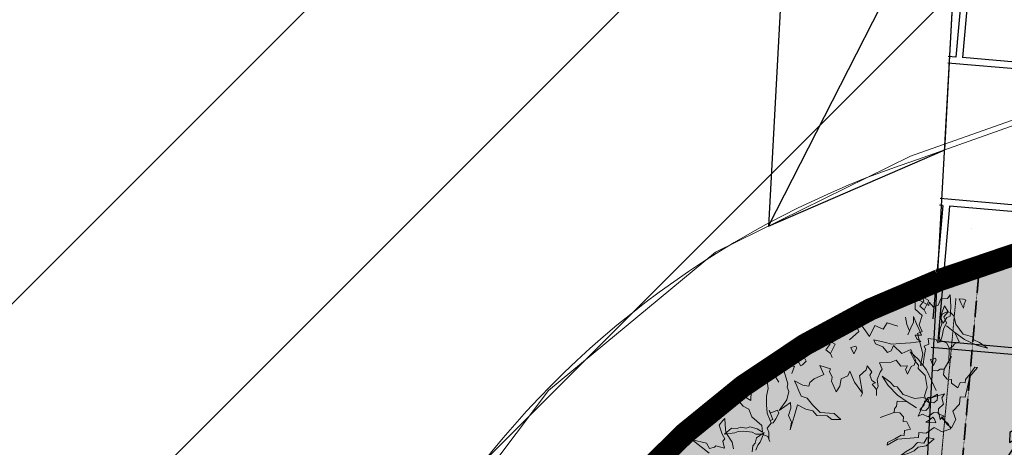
# Model space of a CAD drawing. Extents: x -1000932 to 2054797, y 285738 to 764020.
# Tile 508 of 656: x 296046 to 307107, y 580724 to 585529. Entities that reach past the tile are written whole.
import ezdxf

# ---------------------------------------------------------------- set-up
doc = ezdxf.new("R2010")
doc.units = 0
doc.header["$MEASUREMENT"] = 0
doc.linetypes.add('DASHDOT', pattern=[1, 0.5, -0.25, 0, -0.25])
doc.linetypes.add('DASHED', pattern=[0.75, 0.5, -0.25])
doc.layers.get('0').update_dxf_attribs({"color": 1, "linetype": 'CONTINUOUS'})
for name, color, linetype in [('--schets pp', 1, 'CONTINUOUS'), ('-boom', 8, 'CONTINUOUS'), ('-boom beschermd', 82, 'CONTINUOUS'), ('A-0010--', 4, 'CONTINUOUS'), ('A-0900-TERREIN', 14, 'CONTINUOUS')]:
    doc.layers.add(name, color=color, linetype=linetype)
doc.layers.add('V00', color=7, linetype='CONTINUOUS', lineweight=0)

# ---------------------------------------------------------------- blocks, each defined once
blk = doc.blocks.new('eigendomssituatie')
at = {"layer": '--schets pp', "linetype": 'Continuous', "transparency": 33554495}
h = blk.add_hatch(color=72, dxfattribs=at)
h.dxf.hatch_style = 1
edge = h.paths.add_edge_path()
edge.add_line((-4176.73854586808, 36691.06924980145), (18463.26145401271, 34709.06924984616))
edge.add_arc((17095.50999903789, 29904.28082499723), 4995.671711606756, -8.030102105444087, 74.11024197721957, ccw=False)
edge.add_line((22042.19821628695, 29206.41871005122), (21519.26145413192, 23075.06924982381))
edge.add_line((21519.26145413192, 23075.06924982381), (20841.66028853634, 15037.05444403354))
edge.add_line((20841.66028853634, 15037.05444403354), (9221.227534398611, 16016.65189056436))
edge.add_line((9221.227534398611, 16016.65189056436), (-3884.161830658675, 17236.71420983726))
edge.add_line((-3884.161830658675, 17236.71420983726), (-5436.461187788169, 504.3732174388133))
edge.add_line((-5436.461187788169, 504.3732174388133), (0.01009560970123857, -0.01570527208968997))
edge.add_line((0.01009560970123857, -0.01570527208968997), (-2500.443734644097, -26949.25618684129))
edge.add_line((-2500.443734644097, -26949.25618684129), (-6846.575806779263, -26546.03876589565))
edge.add_line((-6846.575806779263, -26546.03876589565), (-6942.65260836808, -27581.58700016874))
edge.add_line((-6942.65260836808, -27581.58700016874), (-9441.92006868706, -27349.73178386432))
edge.add_line((-9441.92006868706, -27349.73178386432), (-9345.841399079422, -26314.14745333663))
edge.add_line((-9345.841399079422, -26314.14745333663), (-13692.1799018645, -25910.91512983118))
edge.add_line((-13692.1799018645, -25910.91512983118), (-13547.04518649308, -23805.32137516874))
edge.add_line((-13547.04518649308, -23805.32137516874), (-35801.37771154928, -21685.47999814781))
edge.add_line((-35801.37771154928, -21685.47999814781), (-39085.49633917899, -21480.62403194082))
edge.add_line((-39085.49633917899, -21480.62403194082), (-35449.19473665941, 20057.36991770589))
edge.add_line((-35449.19473665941, 20057.36991770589), (-40995.94876814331, 20385.16075669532))
edge.add_line((-40995.94876814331, 20385.16075669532), (-40395.08653578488, 23168.33528979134))
edge.add_arc((-32072.55263851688, 19913.76534113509), 8936.262978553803, 110.35386289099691, 158.6417595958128, ccw=False)
edge.add_line((-35180.73854598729, 28292.06924983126), (-16026.04323336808, 34806.76749201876))
edge.add_arc((-6099.484764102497, 10583.2012472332), 26178.57377053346, 85.78798549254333, 112.28329390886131, ccw=False)
at = {"layer": '--schets pp', "color": 72, "linetype": 'Continuous', "const_width": 250}
blk.add_lwpolyline([(-4176.73854586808, 36691.06924980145), (18463.26145401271, 34709.06924984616, -0.3745828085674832), (22042.19821628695, 29206.41871005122), (21519.26145413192, 23075.06924982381), (20841.66028853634, 15037.05444403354), (9221.227534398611, 16016.65189056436), (-3884.161830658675, 17236.71420983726), (-5436.461187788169, 504.3732174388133), (0.01009560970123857, -0.01570527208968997), (-2500.443734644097, -26949.25618684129), (-6846.575806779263, -26546.03876589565), (-6942.65260836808, -27581.58700016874), (-9441.92006868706, -27349.73178386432), (-9345.841399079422, -26314.14745333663), (-13692.1799018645, -25910.91512983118), (-13547.04518649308, -23805.32137516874), (-35801.37771154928, -21685.47999814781), (-39085.49633917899, -21480.62403194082), (-35449.19473665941, 20057.36991770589), (-40995.94876814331, 20385.16075669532), (-40395.08653578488, 23168.33528979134, -0.2138698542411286), (-35180.73854598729, 28292.06924983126), (-16026.04323336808, 34806.76749201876, -0.1161253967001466)], format="xyb", close=True, dxfattribs=at)
blk = doc.blocks.new('nieuwe bomen')
at = {"layer": '-boom beschermd', "linetype": 'Continuous', "true_color": 0xd5bf15, "transparency": 33554559}
h = blk.add_hatch(color=52, dxfattribs=at)
h.dxf.hatch_style = 1
h.paths.add_polyline_path([(2240.141075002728, 1374.766463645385), (2146.682121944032, 1534.056125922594), (2181.519351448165, 1631.045440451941), (2095.917912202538, 1672.609482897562), (1934.719123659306, 1577.977185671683), (1832.328912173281, 1517.874499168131), (1638.855365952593, 1404.301295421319), (1657.686024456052, 1476.504264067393), (1771.432777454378, 1543.341232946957), (1651.219506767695, 1748.129382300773), (1731.645532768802, 1871.831033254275), (1778.392115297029, 1792.229360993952), (1894.065031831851, 1860.110946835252), (1933.653675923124, 1975.169062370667), (1846.796372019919, 2123.085103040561), (1767.132160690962, 2076.341741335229), (1666.942831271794, 2246.987987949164), (1379.934805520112, 2444.611185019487), (1306.472365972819, 2569.766456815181), (1169.873849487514, 2489.639101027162), (844.5268539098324, 2650.628845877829), (741.234987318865, 2824.553776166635), (644.213260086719, 2655.331512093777), (427.2188535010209, 2905.186350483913), (407.8961862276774, 2828.68866730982), (480.0289215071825, 2705.808017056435), (656.815061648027, 2555.612111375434), (475.5552824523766, 2369.160615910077), (367.5066993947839, 2532.626519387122), (121.3562126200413, 2587.048410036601), (98.06576855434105, 2757.006413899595), (-38.46982344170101, 2676.840683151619), (-249.7553960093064, 2828.220939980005), (-308.1654745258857, 2997.497008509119), (-354.9713324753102, 3077.16053464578), (-946.667514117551, 2729.801284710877), (-906.5883834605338, 2661.517821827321), (-792.7790485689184, 2728.347663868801), (-776.1916387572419, 2569.746544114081), (-928.0936730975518, 2541.806113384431), (-1029.189389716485, 2344.748450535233), (-1517.74067203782, 2134.387594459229), (-1512.329084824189, 2229.421383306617), (-1341.616692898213, 2329.634876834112), (-1440.57784236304, 2393.960073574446), (-1315.360074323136, 2467.423198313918), (-1441.07545576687, 2577.239070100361), (-1600.40353582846, 2483.721098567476), (-1673.901557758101, 2608.915045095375), (-1864.634544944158, 2357.613609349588), (-1898.371300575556, 2177.709501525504), (-2013.921585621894, 2097.930107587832), (-1924.599891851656, 2039.85898357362), (-2095.27747223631, 1939.677123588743), (-2096.770641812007, 1829.302558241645), (-1958.169074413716, 1910.944152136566), (-2167.131348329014, 1601.712823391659), (-2107.028276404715, 1499.28745776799), (-2425.625418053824, 1312.213096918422), (-2629.748889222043, 1268.910172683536), (-2730.887056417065, 1102.447633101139), (-2687.611474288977, 898.3238621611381), (-2535.204357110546, 743.0166301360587), (-2626.248974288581, 689.5777892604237), (-2661.040189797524, 562.0246424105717), (-2922.734617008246, 408.3651811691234), (-2708.701920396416, -242.6399843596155), (-2588.630274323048, -342.9390319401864), (-2514.872299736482, -207.8644873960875), (-2407.991054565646, -389.9224308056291), (-2221.322100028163, -499.4450460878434), (-2475.123859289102, -770.8297417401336), (-2478.239149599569, -1007.253103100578), (-2341.545247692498, -1003.168333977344), (-2423.181575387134, -1318.629152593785), (-1959.918396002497, -1045.783964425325), (-2120.690183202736, -1378.183681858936), (-1954.502042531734, -1458.569703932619), (-1995.926428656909, -1690.881553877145), (-1879.03513097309, -1889.479187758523), (-1552.389413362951, -1855.372657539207), (-1320.192255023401, -1878.140929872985), (-1349.123504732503, -2063.437991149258), (-1591.288126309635, -2067.92125562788), (-1378.915912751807, -2221.141272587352), (-1353.618822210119, -2420.555610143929), (-1184.430145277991, -2474.250883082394), (-1006.358195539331, -2308.452764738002), (-932.8954133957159, -2433.639284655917), (-737.5511586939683, -2318.951755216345), (-638.6248207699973, -2383.30858549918), (-467.8850867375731, -2283.094792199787), (-569.0541594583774, -2449.58892250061), (-638.7877225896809, -2643.521321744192), (-275.3988389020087, -2506.685487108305), (-221.9948095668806, -2597.761737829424), (-96.80472623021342, -2524.267664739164), (-23.1128969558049, -2389.217284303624), (215.1559547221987, -2325.851315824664), (295.5119293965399, -2202.173871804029), (444.7190316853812, -2221.672086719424), (435.5481258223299, -2551.753402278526), (872.1380053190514, -2246.143979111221), (973.8677015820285, -2262.975032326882), (1045.584046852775, -2098.460163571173), (1287.745105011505, -2094.008190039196), (1207.618091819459, -1957.440921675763), (1320.136664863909, -1784.282902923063), (1462.563899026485, -1761.899804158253), (1516.235350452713, -1592.676230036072), (1623.116595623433, -1774.734173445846), (1888.83187087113, -1679.963857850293), (1987.994297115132, -1484.013393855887), (2034.765343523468, -1563.708553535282), (2129.239022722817, -1385.84182941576), (2078.980470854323, -1261.697857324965), (2287.321842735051, -1185.870174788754), (2158.631930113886, -680.039676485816), (2261.060859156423, -619.9053136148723), (2334.527204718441, -745.060542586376), (2534.143883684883, -369.7948894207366), (2326.29700600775, -16.83356961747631), (2218.516478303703, 260.4311739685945), (2567.790882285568, 127.5726252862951), (2496.10785023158, 350.5345326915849), (2341.264198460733, 546.7159466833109), (2554.470749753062, 503.746077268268), (2387.661646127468, 941.138933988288), (2490.055677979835, 1001.249475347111)])
at = {"layer": '-boom beschermd', "color": 52, "linetype": 'Continuous', "true_color": 0xd5bf15}
blk.add_lwpolyline([(2240.141075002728, 1374.766463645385), (2146.682121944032, 1534.056125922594), (2181.519351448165, 1631.045440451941), (2095.917912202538, 1672.609482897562), (1934.719123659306, 1577.977185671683), (1832.328912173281, 1517.874499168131), (1638.855365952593, 1404.301295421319), (1657.686024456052, 1476.504264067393), (1771.432777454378, 1543.341232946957), (1651.219506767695, 1748.129382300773), (1731.645532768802, 1871.831033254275), (1778.392115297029, 1792.229360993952), (1894.065031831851, 1860.110946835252), (1933.653675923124, 1975.169062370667), (1846.796372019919, 2123.085103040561), (1767.132160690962, 2076.341741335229), (1666.942831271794, 2246.987987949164), (1379.934805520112, 2444.611185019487), (1306.472365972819, 2569.766456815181), (1169.873849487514, 2489.639101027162), (844.5268539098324, 2650.628845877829), (741.234987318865, 2824.553776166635), (644.213260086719, 2655.331512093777), (427.2188535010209, 2905.186350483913), (407.8961862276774, 2828.68866730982), (480.0289215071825, 2705.808017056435), (656.815061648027, 2555.612111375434), (475.5552824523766, 2369.160615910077), (367.5066993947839, 2532.626519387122), (121.3562126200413, 2587.048410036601), (98.06576855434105, 2757.006413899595), (-38.46982344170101, 2676.840683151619), (-249.7553960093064, 2828.220939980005), (-308.1654745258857, 2997.497008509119), (-354.9713324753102, 3077.16053464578), (-946.667514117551, 2729.801284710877), (-906.5883834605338, 2661.517821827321), (-792.7790485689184, 2728.347663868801), (-776.1916387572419, 2569.746544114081), (-928.0936730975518, 2541.806113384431), (-1029.189389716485, 2344.748450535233), (-1517.74067203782, 2134.387594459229), (-1512.329084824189, 2229.421383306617), (-1341.616692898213, 2329.634876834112), (-1440.57784236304, 2393.960073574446), (-1315.360074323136, 2467.423198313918), (-1441.07545576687, 2577.239070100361), (-1600.40353582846, 2483.721098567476), (-1673.901557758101, 2608.915045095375), (-1864.634544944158, 2357.613609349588), (-1898.371300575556, 2177.709501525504), (-2013.921585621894, 2097.930107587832), (-1924.599891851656, 2039.85898357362), (-2095.27747223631, 1939.677123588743), (-2096.770641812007, 1829.302558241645), (-1958.169074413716, 1910.944152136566), (-2167.131348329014, 1601.712823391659), (-2107.028276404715, 1499.28745776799), (-2425.625418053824, 1312.213096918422), (-2629.748889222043, 1268.910172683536), (-2730.887056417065, 1102.447633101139), (-2687.611474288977, 898.3238621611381), (-2535.204357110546, 743.0166301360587), (-2626.248974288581, 689.5777892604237), (-2661.040189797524, 562.0246424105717), (-2922.734617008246, 408.3651811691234), (-2708.701920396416, -242.6399843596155), (-2588.630274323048, -342.9390319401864), (-2514.872299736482, -207.8644873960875), (-2407.991054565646, -389.9224308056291), (-2221.322100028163, -499.4450460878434), (-2475.123859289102, -770.8297417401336), (-2478.239149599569, -1007.253103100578), (-2341.545247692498, -1003.168333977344), (-2423.181575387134, -1318.629152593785), (-1959.918396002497, -1045.783964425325), (-2120.690183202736, -1378.183681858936), (-1954.502042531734, -1458.569703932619), (-1995.926428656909, -1690.881553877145), (-1879.03513097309, -1889.479187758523), (-1552.389413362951, -1855.372657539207), (-1320.192255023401, -1878.140929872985), (-1349.123504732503, -2063.437991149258), (-1591.288126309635, -2067.92125562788), (-1378.915912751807, -2221.141272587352), (-1353.618822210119, -2420.555610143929), (-1184.430145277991, -2474.250883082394), (-1006.358195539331, -2308.452764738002), (-932.8954133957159, -2433.639284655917), (-737.5511586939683, -2318.951755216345), (-638.6248207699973, -2383.30858549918), (-467.8850867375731, -2283.094792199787), (-569.0541594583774, -2449.58892250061), (-638.7877225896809, -2643.521321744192), (-275.3988389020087, -2506.685487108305), (-221.9948095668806, -2597.761737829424), (-96.80472623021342, -2524.267664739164), (-23.1128969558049, -2389.217284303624), (215.1559547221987, -2325.851315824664), (295.5119293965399, -2202.173871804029), (444.7190316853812, -2221.672086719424), (435.5481258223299, -2551.753402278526), (872.1380053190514, -2246.143979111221), (973.8677015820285, -2262.975032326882), (1045.584046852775, -2098.460163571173), (1287.745105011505, -2094.008190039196), (1207.618091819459, -1957.440921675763), (1320.136664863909, -1784.282902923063), (1462.563899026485, -1761.899804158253), (1516.235350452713, -1592.676230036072), (1623.116595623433, -1774.734173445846), (1888.83187087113, -1679.963857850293), (1987.994297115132, -1484.013393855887), (2034.765343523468, -1563.708553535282), (2129.239022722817, -1385.84182941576), (2078.980470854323, -1261.697857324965), (2287.321842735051, -1185.870174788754), (2158.631930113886, -680.039676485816), (2261.060859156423, -619.9053136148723), (2334.527204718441, -745.060542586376), (2534.143883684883, -369.7948894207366), (2326.29700600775, -16.83356961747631), (2218.516478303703, 260.4311739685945), (2567.790882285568, 127.5726252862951), (2496.10785023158, 350.5345326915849), (2341.264198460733, 546.7159466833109), (2554.470749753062, 503.746077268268), (2387.661646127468, 941.138933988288), (2490.055677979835, 1001.249475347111)], close=True, dxfattribs=at)
blk.add_lwpolyline([(0, 0), (-162.9241695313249, 195.9990656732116)], dxfattribs=at)
blk.add_circle((0, 0), 254.8723577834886, dxfattribs=at)

msp = doc.modelspace()

# ---------------------------------------------------------------- hatches: boundary and pattern name
at = {"layer": '--schets pp', "linetype": 'Continuous'}
h = msp.add_hatch(dxfattribs=at)
h.set_pattern_fill('ANSI31', color=241, scale=20000)
h.set_pattern_definition([(45, (0, 0), (-1767.766952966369, 1767.766952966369), [])])
edge = h.paths.add_edge_path()
edge.add_line((355804.7511520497, 599424.8507344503), (354111.3177823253, 580081.0911526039))
edge.add_line((354111.3177823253, 580081.0911526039), (361601.6670026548, 579453.9825543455))
edge.add_line((361601.6670026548, 579453.9825543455), (354729.8815622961, 500066.6636393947))
edge.add_line((354729.8815622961, 500066.6636393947), (345617.5396752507, 493354.47228252))
edge.add_line((345617.5396752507, 493354.47228252), (344373.9413207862, 482143.6864718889))
edge.add_line((344373.9413207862, 482143.6864718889), (343887.1058944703, 482209.9640236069))
edge.add_line((343887.1058944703, 482209.9640236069), (340754.5433487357, 459200.0250188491))
edge.add_line((340754.5433487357, 459200.0250188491), (314922.2949527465, 465342.6042660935))
edge.add_line((314922.2949527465, 465342.6042660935), (318240.7456150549, 486994.8467683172))
edge.add_line((318240.7456150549, 486994.8467683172), (286025.0114112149, 493299.4517478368))
edge.add_line((286025.0114112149, 493299.4517478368), (290594.9185933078, 575452.4547945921))
edge.add_arc((309231.8188555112, 574415.7440086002), 18665.71243315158, 106.97638786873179, 176.8161014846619, ccw=False)
edge.add_line((303781.8493533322, 592268.1010816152), (321937.56925588, 598455.6892980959))
edge.add_arc((335714.4237618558, 564014.9986440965), 37093.97380711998, 88.43968645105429, 111.8022387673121, ccw=False)
edge.add_line((336724.4645847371, 601095.2185779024), (338248.2503043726, 600961.8200224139))
edge.add_line((338248.2503043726, 600961.8200224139), (355804.7511520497, 599424.8507344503))
edge = h.paths.add_edge_path(flags=16)
edge.add_line((344970.7460233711, 590335.0579495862), (343273.9974750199, 570953.4297279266))
edge.add_line((343273.9974750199, 570953.4297279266), (350774.1102127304, 570325.5037064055))
edge.add_line((350774.1102127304, 570325.5037064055), (345157.2144449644, 505435.4835656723))
edge.add_line((345157.2144449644, 505435.4835656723), (336161.2691324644, 498809.0304406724))
edge.add_line((336161.2691324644, 498809.0304406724), (335565.1519449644, 493435.1554406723))
edge.add_line((335565.1519449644, 493435.1554406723), (335327.4592749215, 493467.5148117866))
edge.add_line((335327.4592749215, 493467.5148117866), (332334.2378824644, 471481.0929406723))
edge.add_line((332334.2378824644, 471481.0929406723), (326203.2849696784, 472938.9553594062))
edge.add_line((326203.2849696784, 472938.9553594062), (329579.1206949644, 494965.6241906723))
edge.add_line((329579.1206949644, 494965.6241906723), (296493.3313912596, 501440.4985696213))
edge.add_line((296493.3313912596, 501440.4985696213), (300579.4827126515, 574897.0456240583))
edge.add_arc((309231.8188555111, 574415.7440086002), 8665.712433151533, 106.1143616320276, 176.8161014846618, ccw=False)
edge.add_line((306826.6029566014, 582740.977245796), (325429.2066324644, 589080.8663781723))
edge.add_arc((335714.4237618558, 564014.9986440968), 27093.97380711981, 89.0254667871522, 112.30969579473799, ccw=False)
edge.add_line((336175.2378824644, 591105.053406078), (337376.1441324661, 590999.9210656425))
edge.add_line((337376.1441324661, 590999.9210656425), (344970.7460233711, 590335.0579495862))
at = {"layer": '-boom', "linetype": 'Continuous', "ltscale": 100}
h = msp.add_hatch(dxfattribs=at)
h.set_pattern_fill('AR-SAND', color=102, scale=2000)
h.set_pattern_definition([(37.50000000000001, (525442.8780962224, 0), (-125.9867162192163, 3853.647538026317), [0, -3040, 0, -3400, 0, -3250]), (7.499999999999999, (525442.8780962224, 0), (3539.553410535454, 5644.292130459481), [0, -1640, 0, -2740, 0, -1050]), (327.5, (522982.8780962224, 0), (6228.28372350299, 11.31810707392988), [0, -1000, 0, -3600, 0, -4700]), (317.5, (522982.8780962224, 0), (6012.253209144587, 1755.351129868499), [0, -500, 0, -2360, 0, -2700])])
h.paths.add_polyline_path([(303510.3886062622, 544865.1368257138), (305886.1327687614, 574077.0349352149), (308384.7106612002, 619307.184064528), (313718.1441324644, 617118.92106565), (319321.1441324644, 615802.9210656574), (335014.0804616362, 614571.8300984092), (333094.7891780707, 585192.218832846), (330583.6395679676, 557369.1361904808), (318628.1786220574, 558440.3853793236), (317442.5613213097, 545408.0912011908), (310283.2885065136, 546072.2943711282), (310098.6652294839, 544211.4741169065)])
h = msp.add_hatch(dxfattribs=at)
h.set_pattern_fill('AR-B816C', color=253, scale=200, angle=175)
h.set_pattern_definition([(175, (0, 0), (-1733.360705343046, -1454.46232855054), [3125, -75]), (175, (1587.374836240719, -214.163790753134), (-1733.360705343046, -1454.46232855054), [3125, -75]), (265, (0, 0), (1454.46232855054, -1733.360705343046), [-1675, 1525]), (265, (74.71460235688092, -6.536680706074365), (1454.46232855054, -1733.360705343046), [-1675, 1525])])
h.paths.add_polyline_path([(303510.3886062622, 544865.1368257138), (305834.0035622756, 574080.7517348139), (306806.9784077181, 590746.511480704), (325246.2917145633, 597196.2966428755), (327664.1441323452, 597881.9210656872), (331443.8449812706, 598488.9234073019), (333967.7615598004, 598556.875776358), (330583.3078765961, 557365.4611101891), (318628.1786220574, 558440.3853793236), (317442.5613213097, 545408.0912011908), (310283.2885065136, 546072.2943711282), (310098.6652294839, 544211.4741169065)])

# ---------------------------------------------------------------- linework, layer by layer
at = {"layer": '--schets pp', "color": 241, "linetype": 'Continuous', "const_width": 100}
for points in [[(355804.7511520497, 599424.8507344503), (354111.3177823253, 580081.0911526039), (361601.6670026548, 579453.9825543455), (354729.8815622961, 500066.6636393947), (345617.5396752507, 493354.47228252), (344373.9413207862, 482143.6864718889), (343887.1058944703, 482209.9640236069), (340754.5433487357, 459200.0250188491), (314922.2949527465, 465342.6042660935), (318240.7456150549, 486994.8467683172), (286025.0114112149, 493299.4517478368), (290594.9185933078, 575452.4547945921, -0.3145300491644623), (303781.8493533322, 592268.1010816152), (321937.56925588, 598455.6892980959, -0.1022929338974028), (336724.4645847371, 601095.2185779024), (338248.2503043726, 600961.8200224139)], [(344970.7460233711, 590335.0579495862), (343273.9974750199, 570953.4297279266), (350774.1102127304, 570325.5037064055), (345157.2144449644, 505435.4835656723), (336161.2691324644, 498809.0304406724), (335565.1519449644, 493435.1554406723), (335327.4592749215, 493467.5148117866), (332334.2378824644, 471481.0929406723), (326203.2849696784, 472938.9553594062), (329579.1206949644, 494965.6241906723), (296493.3313912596, 501440.4985696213), (300579.4827126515, 574897.0456240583, -0.3186683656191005), (306826.6029566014, 582740.977245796), (325429.2066324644, 589080.8663781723, -0.1019476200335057), (336175.2378824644, 591105.053406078), (337376.1441324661, 590999.9210656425)]]:
    msp.add_lwpolyline(points, format="xyb", close=True, dxfattribs=at)
at = {"linetype": 'Continuous'}
for points in [[(303510.3886062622, 544865.1368257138), (305886.1327687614, 574077.0349352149), (308384.7106612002, 619307.184064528), (313718.1441324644, 617118.92106565), (319321.1441324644, 615802.9210656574), (335009.9887001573, 614509.2016081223), (333967.7615598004, 598556.875776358), (330583.3078765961, 557365.4611101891), (318628.1786220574, 558440.3853793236), (317442.5613213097, 545408.0912011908), (310283.2885065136, 546072.2943711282), (310098.6652294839, 544211.4741169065), (303510.3886062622, 544865.1368257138)], [(304458.1320577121, 583209.9648965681), (306619.0346094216, 587446.3250825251), (304831.6590493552, 590143.2127811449)]]:
    msp.add_lwpolyline(points, dxfattribs=at)
msp.add_lwpolyline([(306437.9829026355, 584066.8230973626), (306800.0863162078, 590825.8270676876), (304831.659049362, 590143.2127811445), (304458.1320577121, 583209.9648965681)], close=True, dxfattribs=at)
at = {"layer": 'A-0010--', "color": 14, "linetype": 'DASHDOT', "lineweight": 13}
msp.add_lwpolyline([(305880.1363199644, 574611.5851281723), (306421.1831949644, 580847.8351281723), (306564.1753824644, 582400.4542687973)], dxfattribs=at)
at = {"layer": 'A-0900-TERREIN', "color": 14, "linetype": 'Continuous', "lineweight": 13}
for points in [[(326970.8785074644, 591361.7804406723), (306133.8785074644, 583958.7804406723, 0.3252451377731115), (299030.8804605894, 574135.7804406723), (298330.8785074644, 560602.7804406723), (297527.8785074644, 559083.7804406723), (297395.8785074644, 555824.7804406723), (297892.8785074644, 554612.7804406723), (297393.8785074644, 546438.7804406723), (297393.8785074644, 546438.7804406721), (296896.8785074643, 540316.7804406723), (296896.8785074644, 540316.7804406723), (296338.9906784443, 531197.926864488), (301331.6139545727, 530926.4258098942), (300245.6097362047, 510955.9327049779), (295252.9864600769, 511227.4337595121), (293834.8785074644, 487040.7804406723), (293457.8785074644, 477392.7804406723), (310915.8785074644, 474405.7804406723), (326023.8785074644, 472192.7804406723), (326187.1988199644, 472942.7804406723), (332334.2378824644, 471481.0929406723), (334504.2691324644, 470963.9054406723)], [(326970.8785074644, 591361.7804406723), (306133.8785074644, 583958.7804406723, 0.3252451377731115), (299030.8804605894, 574135.7804406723), (298330.8785074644, 560602.7804406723), (298073.2835473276, 557017.7083274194), (297892.8785074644, 554612.7804406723), (297892.8785074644, 554612.7804406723), (297393.8785074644, 546438.7804406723), (297075.0916574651, 543593.9357442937), (296970.4777632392, 541670.1945484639), (296896.8785074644, 540316.7804406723), (296414.8785074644, 532296.7804406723), (296355.0748011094, 531197.0522028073), (295091.9675220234, 508265.2496497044), (294934.8785074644, 505842.7804406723), (293834.8785074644, 487040.7804406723), (293457.8785074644, 477392.7804406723), (310915.8785074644, 474405.7804406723), (326023.8785074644, 472192.7804406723), (326187.1988199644, 472942.7804406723), (332334.2378824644, 471481.0929406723), (334504.2691324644, 470963.9054406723)], [(314429.9253824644, 585401.0773156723), (306062.8785074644, 582473.7804406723, 0.2774153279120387), (300562.8824137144, 574702.7804406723)]]:
    msp.add_lwpolyline(points, format="xyb", dxfattribs=at)
at = {"layer": 'A-0900-TERREIN', "color": 4, "linetype": 'DASHED', "lineweight": 35}
msp.add_lwpolyline([(306826.6029566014, 582740.977245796), (303515.1167887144, 544954.4835656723)], dxfattribs=at)
at = {"layer": 'A-0900-TERREIN', "color": 7, "linetype": 'Continuous', "lineweight": 13}
for points in [[(306107.357403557, 582376.7640943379), (306107.185528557, 582274.6801099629), (306182.955059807, 582206.0453443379), (306150.236309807, 582100.8480787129), (306183.935528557, 582024.8754224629), (306131.822247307, 582001.7777662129), (306193.037091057, 581773.6664380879), (306166.169903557, 581642.5180005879), (306194.560528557, 581655.1273755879), (306205.623028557, 581745.2445630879), (306221.126934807, 581825.7953443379), (306206.451153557, 581858.9574537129), (306258.564434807, 581882.0570630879), (306252.244122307, 581947.4672193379), (306342.419903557, 581936.2347974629), (306359.248028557, 581898.3285474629), (306406.587872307, 581919.3363599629), (306463.408184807, 581893.4965162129), (306488.626934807, 581836.4984693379), (306483.220684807, 581669.7094068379), (306488.626934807, 581836.4984693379), (306526.540997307, 581853.2914380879), (306546.712872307, 581885.0609693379), (306598.826153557, 581908.1605787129), (306552.583966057, 582012.3910474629), (306456.353497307, 582088.9281568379), (306552.583966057, 582012.3910474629), (306660.373028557, 581935.4633130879), (306796.826153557, 581871.0551099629), (306918.388653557, 581839.7308912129), (306828.419903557, 581902.0609693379), (306764.822247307, 581930.5316724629), (306750.091778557, 581963.7015943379), (306644.642559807, 581996.5121412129), (306561.552716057, 582107.2465162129), (306541.966778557, 582200.5590162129), (306502.802716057, 582239.8930005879), (306498.529278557, 582198.3246412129), (306460.611309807, 582181.5316724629), (306420.404278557, 582118.3656568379), (306409.912091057, 582142.0472974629), (306393.083966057, 582179.9555005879), (306413.771466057, 582223.3090162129), (306465.880841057, 582246.4008130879), (306502.802716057, 582239.8930005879), (306508.013653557, 582304.7680005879), (306500.431622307, 582437.4379224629), (306468.111309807, 582394.7797193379), (306396.056622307, 582391.1644849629), (306364.943341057, 582320.6937818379), (306312.677716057, 582297.5199537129), (306264.251934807, 582355.6078443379), (306257.931622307, 582318.6254224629), (306167.435528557, 582369.3832349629), (306107.357403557, 582376.7640943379)], [(306184.4097574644, 582414.3780969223), (306204.1558512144, 582369.8878625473), (306157.2691324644, 582309.4288781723), (306208.8667887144, 582269.7511437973), (306229.8667887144, 582222.3800500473), (306208.8667887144, 582269.7511437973), (306261.2496012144, 582372.3409875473), (306200.8316324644, 582405.9972375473), (306193.7886637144, 582421.9738000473)], [(306437.3081949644, 582313.6945031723), (306394.9175699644, 582204.2218469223), (306406.9761637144, 582113.0382531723), (306385.8863199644, 582058.3351281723), (306377.4449137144, 581975.0499719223), (306385.6480387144, 581905.0030969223), (306407.4722574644, 581971.3351281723), (306422.7027262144, 582051.9796594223), (306458.5738199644, 582124.5499719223), (306429.1636637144, 582190.8820031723), (306478.2496012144, 582246.8292687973), (306437.3081949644, 582313.6945031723)], [(306601.1558512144, 582391.9972375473), (306624.2417887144, 582339.8761437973), (306647.4371012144, 582287.6027062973), (306656.3628824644, 582331.4230187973), (306674.7730387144, 582379.2941125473), (306647.4839762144, 582389.8331750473), (306601.1558512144, 582391.9972375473)], [(304634.1167887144, 581577.7218469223), (304674.0191324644, 581436.5187219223), (304667.4878824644, 581399.6417687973), (304688.4839762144, 581352.2589562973), (304663.2261637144, 581255.8370812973), (304578.7496012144, 581139.0441125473), (304703.6910074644, 581228.4484094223), (304709.9800699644, 581163.1866906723), (304683.0855387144, 581083.0870812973), (304716.7261637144, 581007.2882531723), (304703.3550699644, 580921.8331750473), (304745.1753824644, 581070.9269250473), (304783.7964762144, 581201.5948937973), (304879.0503824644, 581152.9366906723), (304954.8199137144, 581135.4952844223), (305001.0308512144, 581082.3097375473), (305117.0152262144, 581076.8507531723), (305168.5660074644, 581037.3273156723), (305270.7456949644, 581037.2999719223), (305194.9253824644, 581105.7042687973), (305037.5347574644, 581115.4874719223), (304953.3003824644, 581202.8429406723), (304891.7222574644, 581277.7804406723), (304825.4605387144, 581299.4132531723), (304787.5894449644, 581384.8468469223), (304775.0035074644, 581413.2687219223), (304749.7613199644, 581470.1280969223), (304844.9683512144, 581421.6261437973), (304912.0308512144, 581411.4679406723), (304923.0308512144, 581450.5558312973), (304971.4839762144, 581494.7042687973), (305080.6324137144, 581543.0636437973), (305036.4839762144, 581642.5519250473), (305155.3941324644, 581604.5441125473), (305144.8589762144, 581577.1905969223), (305174.3003824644, 581510.7140344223), (305165.3277262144, 581467.0480187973), (305217.8667887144, 581348.4679406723), (305257.8746012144, 581411.7140344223), (305273.3628824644, 581492.2726281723), (305349.1949137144, 581525.8605187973), (305370.2847574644, 581580.5636437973), (305424.8941324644, 581457.2413781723), (305514.4292887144, 581332.5206750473), (305496.4253824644, 581295.9991906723), (305514.4292887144, 581332.5206750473), (305479.2535074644, 581526.8683312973), (305556.6949137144, 581595.1827844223), (305565.8160074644, 581638.9152062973), (305618.3472574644, 581571.5167687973), (305595.8160074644, 581532.9659875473), (305620.9878824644, 581476.1202844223), (305661.4449137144, 581448.7238000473), (305623.4527262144, 581431.8488000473), (305672.0269449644, 581373.8292687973), (305673.3238199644, 581306.4288781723), (305672.0269449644, 581373.8292687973), (305691.9566324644, 581405.5441125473), (305679.4175699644, 581485.0030969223), (305711.0425699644, 581567.0577844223), (305735.7417887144, 581600.8585656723), (305704.2535074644, 581671.9191125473), (305836.9917887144, 581679.7589562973), (305893.8550699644, 581704.9503625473), (305946.6558512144, 581637.4523156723), (306018.7144449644, 581641.0655969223), (305998.1402262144, 581597.9503625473), (306021.2300699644, 581545.8370812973), (306062.3628824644, 581632.0792687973), (306095.5113199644, 581646.7882531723), (306112.0699137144, 581699.4523156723), (306088.9956949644, 581751.5558312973), (306057.3863199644, 581822.7863000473), (305957.7691324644, 581778.6124719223), (305861.9761637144, 581866.7452844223), (305836.0816324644, 581809.7140344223), (305793.4292887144, 581790.8195031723), (305742.9292887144, 581853.6417687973), (305660.8941324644, 581885.2941125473), (305639.8941324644, 581932.6671594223), (305759.3316324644, 581906.2296594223), (305844.1246012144, 581881.4894250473), (305937.2808512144, 581888.7628625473), (306058.5269449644, 581896.9659875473), (306170.6558512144, 581912.6378625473), (306123.2691324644, 581942.6788781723), (306104.3199137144, 581985.4738000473), (306178.7261637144, 581984.2628625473), (306147.1910074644, 582055.4796594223), (306121.9527262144, 582112.3390344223), (306086.2261637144, 582193.0265344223), (306085.4917887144, 582130.1964562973), (306057.0542887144, 582066.5499719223), (306023.2613199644, 581989.2452844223), (306042.1558512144, 582032.4171594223), (306010.9097574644, 582102.8058312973), (305997.6714762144, 582187.7784875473)], [(305368.5113199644, 581932.7159875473), (305473.4449137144, 582024.5870812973), (305443.8081949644, 582094.5929406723), (305434.6597574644, 582193.2238000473), (305483.3199137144, 582122.5187219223), (305592.6285074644, 581967.4659875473), (305653.8706949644, 582094.6398156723), (305748.1480387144, 582052.0011437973), (305789.7925699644, 582122.1046594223), (305909.6480387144, 582084.0304406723)], [(305129.3277262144, 581923.4269250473), (305149.0738199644, 581878.9366906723), (305102.2027262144, 581818.4698937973), (305153.7847574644, 581778.7999719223), (305174.7808512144, 581731.4269250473), (305153.7847574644, 581778.7999719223), (305206.1636637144, 581881.3898156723), (305145.7496012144, 581915.0460656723), (305138.7027262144, 581931.0226281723)], [(305384.4917887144, 581847.0343469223), (305415.9839762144, 581775.9796594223), (305451.2652262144, 581836.9777062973), (305440.7730387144, 581860.6613000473), (305384.4917887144, 581847.0343469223)], [(304708.2652262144, 581720.8429406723), (304717.8824137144, 581699.1554406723), (304680.1285074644, 581682.4132531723), (304802.8238199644, 581674.4816125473), (304817.6206949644, 581641.1515344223), (304841.3277262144, 581651.6495812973), (304880.2691324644, 581691.6046594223), (304863.3902262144, 581729.6593469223), (304818.1363199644, 581716.7570031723), (304811.9996012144, 581738.2355187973), (304818.8980387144, 581778.8292687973), (304803.9683512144, 581748.6671594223), (304808.4566324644, 581712.4972375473), (304845.5425699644, 581744.4132531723), (304845.5425699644, 581744.4132531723), (304845.5425699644, 581744.4132531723), (304845.5425699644, 581744.4132531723), (304845.5425699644, 581744.4132531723), (304879.8003824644, 581782.2570031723), (304868.0347574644, 581804.6163781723), (304915.7144449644, 581803.8566125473), (304905.1753824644, 581824.0402062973)], [(306514.552716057, 580944.6430005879), (306562.412091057, 581034.8148755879), (306527.490216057, 581130.9008130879), (306605.580059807, 581208.6176099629), (306611.287091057, 581291.5316724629), (306668.150372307, 581287.6019849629), (306720.623028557, 581517.8812818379), (306805.662091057, 581621.2738599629), (306774.669903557, 581623.3930005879), (306722.779278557, 581548.8890943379), (306671.431622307, 581484.9183912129), (306668.912091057, 581448.7426099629), (306612.044903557, 581452.6703443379), (306587.064434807, 581391.8871412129), (306512.587872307, 581443.9594068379), (306515.423809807, 581485.3363599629), (306463.755841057, 581488.8832349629), (306425.591778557, 581538.2797193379), (306429.931622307, 581600.4555005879), (306512.650372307, 581745.3890943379), (306429.931622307, 581600.4555005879), (306388.564434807, 581603.3265943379), (306355.884747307, 581584.6644849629), (306299.017559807, 581588.5941724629), (306291.197247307, 581474.8344068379), (306340.505841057, 581362.1996412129), (306291.197247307, 581474.8344068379), (306231.845684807, 581593.2152662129), (306141.302716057, 581713.9222974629), (306048.466778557, 581798.4203443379), (306098.880841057, 581701.2738599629), (306141.806622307, 581646.3851880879), (306139.330059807, 581610.1742505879), (306217.224591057, 581531.8910474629), (306238.939434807, 581395.1644849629), (306212.650372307, 581303.5140943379), (306228.896466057, 581250.4379224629), (306252.099591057, 581285.1898755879), (306293.470684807, 581282.3187818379), (306358.537091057, 581319.3773755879), (306356.744122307, 581293.5355787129), (306353.908184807, 581252.1586255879), (306315.361309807, 581223.4965162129), (306258.501934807, 581227.4301099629), (306228.896466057, 581250.4379224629), (306193.974591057, 581195.5160474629), (306138.685528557, 581074.6781568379), (306187.189434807, 581097.2894849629), (306252.583966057, 581066.8148755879), (306313.021466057, 581114.5805005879), (306370.060528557, 581110.6449537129), (306385.728497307, 581036.6605787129), (306408.599591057, 581066.4027662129), (306464.888653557, 580979.2406568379), (306514.552716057, 580944.6430005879)], [(304575.5269449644, 581457.3644250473), (304416.1871012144, 581710.0441125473), (304519.8706949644, 581636.3566125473), (304621.6128824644, 581629.3683312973), (304750.0035074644, 581636.1554406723), (304719.5347574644, 581554.4972375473)], [(306276.4956949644, 581711.5812219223), (306307.9878824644, 581640.5265344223), (306343.2691324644, 581701.5284875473), (306332.7769449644, 581725.2081750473), (306276.4956949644, 581711.5812219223)], [(304460.8746012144, 580816.7374719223), (304449.2378824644, 580845.5695031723), (304388.4956949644, 580871.5245812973), (304316.2105387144, 580870.3448937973), (304273.7769449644, 580892.3800500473), (304179.4761637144, 580904.6515344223), (304118.6480387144, 580902.5382531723), (304080.2261637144, 580887.0402062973), (303962.7886637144, 580873.4757531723), (304042.5269449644, 580939.0929406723), (304105.0386637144, 580936.3624719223), (304143.6871012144, 580951.9210656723), (304210.1753824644, 580939.3937219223), (304248.6558512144, 580954.8898156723), (304330.6519449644, 580932.0226281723), (304390.3902262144, 580894.6710656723), (304382.4761637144, 580969.6671594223), (304271.5542887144, 581064.8234094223), (304236.6675699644, 581151.3702844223), (304171.9097574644, 581186.9113000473), (304086.9214762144, 581286.9249719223), (304006.0425699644, 581321.3800500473), (303940.3902262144, 581345.2452844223), (303969.3511637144, 581356.9113000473), (304031.8472574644, 581382.0421594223), (304117.6402262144, 581321.6573937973), (304158.2183512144, 581276.3488000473), (304191.9878824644, 581289.9679406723), (304258.5347574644, 581249.7570031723), (304262.1167887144, 581351.7433312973), (304281.3355387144, 581359.4835656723), (304311.1558512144, 581410.7628625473), (304263.7417887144, 581458.7062219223), (304274.9917887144, 581625.4620812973), (304323.4019449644, 581505.1105187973), (304366.0230387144, 581399.3839562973), (304443.8316324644, 581469.7941125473), (304455.6324137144, 581385.0245812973), (304434.6597574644, 581298.3116906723), (304434.0035074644, 581202.8761437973), (304444.8121012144, 581106.6945031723), (304477.7535074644, 581024.8116906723), (304489.3902262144, 580995.9816125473), (304477.7535074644, 581024.8116906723), (304506.6480387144, 581036.4620812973), (304463.9996012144, 581142.3839562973), (304477.5581949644, 581108.6984094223), (304559.2496012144, 581141.6476281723), (304572.8081949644, 581107.9620812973), (304542.2496012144, 581045.2101281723), (304510.6011637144, 580998.9327844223), (304489.3902262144, 580995.9816125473), (304445.1089762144, 580939.0519250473), (304462.5074137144, 580895.7843469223), (304460.8746012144, 580816.7374719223), (304472.5035074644, 580787.8468469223)], [(306505.0113199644, 580931.6964562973), (306408.5269449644, 580898.3546594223), (306318.9917887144, 580947.7081750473), (306230.1402262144, 580882.5714562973), (306147.3394449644, 580889.7511437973), (306142.4292887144, 580832.9640344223), (305906.8081949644, 580816.7179406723), (305791.5113199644, 580748.6827844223), (305794.2105387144, 580779.6320031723), (305875.8394449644, 580819.3820031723), (305946.9761637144, 580860.2238000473), (305983.1089762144, 580857.1202844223), (305988.0191324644, 580913.9113000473), (306051.9331949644, 580929.1925500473), (306011.9996012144, 581010.8253625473), (305970.6831949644, 581014.4191125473), (305975.1636637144, 581066.0148156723), (305932.2613199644, 581111.3546594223), (305870.1597574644, 581116.6769250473), (305714.1831949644, 581057.3605187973), (305870.1597574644, 581116.6769250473), (305873.7183512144, 581157.9933312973), (305897.2105387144, 581187.3937219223), (305902.1167887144, 581244.1847375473), (306015.7183512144, 581234.3292687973), (306119.3785074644, 581168.1984094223), (306015.7183512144, 581234.3292687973), (305907.9371012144, 581311.2648156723), (305802.6753824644, 581419.3780969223), (305733.5425699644, 581524.1593469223), (305821.7300699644, 581459.3331750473), (305869.3238199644, 581408.4425500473), (305905.4800699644, 581405.2902062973), (305970.7847574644, 581316.2296594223), (306102.5113199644, 581273.6398156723), (306197.1206949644, 581285.4464562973), (306247.0503824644, 581261.1905969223), (306209.1285074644, 581243.6378625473), (306205.5699137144, 581202.3234094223), (306158.8980387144, 581143.7667687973), (306184.7066324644, 581141.5421594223), (306226.0230387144, 581137.9484094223), (306260.3003824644, 581171.6027062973), (306265.2027262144, 581228.3859094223), (306247.0503824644, 581261.1905969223), (306306.7066324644, 581287.2023156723), (306434.6402262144, 581323.1495812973), (306404.8042887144, 581278.7218469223), (306424.8042887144, 581209.4015344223), (306368.2691324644, 581157.0753625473), (306363.3394449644, 581100.1144250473), (306434.0113199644, 581073.1984094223), (306401.0933512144, 581055.2003625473), (306478.5074137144, 580986.1144250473), (306505.0113199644, 580931.6964562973)], [(304065.1050699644, 580707.9913781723), (304049.9996012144, 580780.2999719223), (303979.1246012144, 580890.7628625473), (303969.7574137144, 580978.1769250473), (303966.0816324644, 581047.9347375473), (303946.4722574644, 581023.6359094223), (303904.2066324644, 580971.1866906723), (303936.9410074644, 580871.5128625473), (303968.4449137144, 580819.4835656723), (303945.5699137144, 580791.1554406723), (303964.6206949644, 580715.7726281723), (303866.0230387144, 580742.0929406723), (303853.0152262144, 580725.9679406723), (303795.2652262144, 580712.4015344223), (303763.2378824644, 580771.7374719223), (303600.4527262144, 580809.6163781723), (303701.4488199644, 580728.2062219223), (303790.1480387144, 580656.6007531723)], [(306338.9371012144, 580998.1886437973), (306282.1441324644, 581003.0851281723), (306225.1675699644, 581008.0323937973), (306263.7105387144, 581030.7140344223), (306302.9996012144, 581063.6827844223), (306321.8355387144, 581041.2980187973), (306338.9371012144, 580998.1886437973)], [(304317.7808512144, 580690.7335656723), (304337.5425699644, 580748.2999719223), (304363.5738199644, 580780.5304406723), (304410.8003824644, 580888.9054406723), (304324.7808512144, 580831.7765344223), (304309.1597574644, 580771.1866906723), (304283.0035074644, 580738.7530969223), (304275.5933512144, 580671.5030969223)], [(306318.1363199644, 580817.7921594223), (306228.3863199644, 580742.1241906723), (306138.2300699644, 580723.8898156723), (306093.3511637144, 580686.1671594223), (306017.3316324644, 580651.1163781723), (305948.4214762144, 580636.1085656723), (306004.0621012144, 580678.3038781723), (306075.3746012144, 580718.9210656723), (306132.3511637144, 580776.4288781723), (306204.6402262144, 580770.1710656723), (306241.5972574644, 580834.7765344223), (306318.1363199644, 580817.7921594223)]]:
    msp.add_lwpolyline(points, dxfattribs=at)
at = {"layer": 'V00', "flags": 128}
for points in [[(306052.1441324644, 583993.92106565), (326833.1441323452, 591342.9210656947)], [(306372.1441323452, 582600.9210656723), (326113.1441324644, 589571.9210656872)], [(299120.1441324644, 574778.9210656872), (299547.4293617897, 577179.3060667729), (300520.518480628, 579414.8190699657), (301986.1958176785, 581363.2057780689), (303864.3073534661, 582917.9140723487), (306052.1441324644, 583993.92106565)], [(300631.1441323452, 575025.9210656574), (301157.7961425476, 577477.1871056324), (302366.183405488, 579673.9728852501), (304154.514294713, 581431.2264722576), (306372.1441323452, 582600.9210656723)]]:
    msp.add_lwpolyline(points, dxfattribs=at)

# ---------------------------------------------------------------- block references
at = {"layer": '--schets pp', "linetype": 'Continuous'}
for name, p in [('eigendomssituatie', (341552.8826783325, 554308.8518158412)), ('nieuwe bomen', (309263.7761148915, 578949.2671414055))]:
    msp.add_blockref(name, p, dxfattribs=at)

doc.saveas('drawing.dxf')
